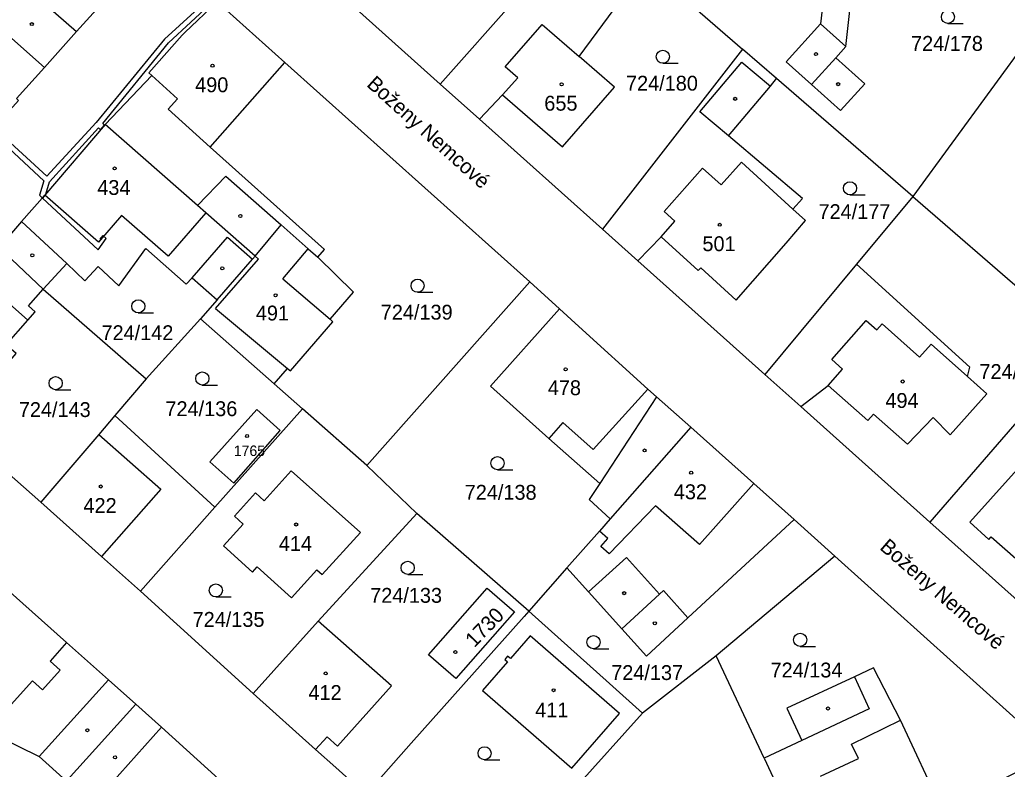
# Model space of a CAD drawing. Extents: x -680203 to -673936, y -1102717 to -1093650.
# Drawn here: x -678587.6 to -678474.7, y -1097942.6 to -1097856.9 of the extents above; entities that cross this region are included whole.
import ezdxf

# ---------------------------------------------------------------- set-up
doc = ezdxf.new("R2010")
doc.units = 0
for name, color, linetype in [('SOxx02xx_Staničení_Popis10', 7, 'Continuous'), ('SOxxxxxx_Koleje_hlavní_body_Popis10', 7, 'Continuous'), ('SOxxxxxx_Koleje_LN_parametry_Popis10', 7, 'Continuous'), ('SOxxxxxx_Koleje_param další_Popis10', 7, 'Continuous'), ('SOxxxxxx_Osa_bod_P', 7, 'Continuous'), ('SOxxxxxx_Staničení_Popis10', 7, 'Continuous'), ('x_prac', 7, 'Continuous')]:
    doc.layers.add(name, color=color, linetype=linetype)

msp = doc.modelspace()

# ---------------------------------------------------------------- linework, layer by layer
at = {"layer": 'SOxxxxxx_Koleje_hlavní_body_Popis10'}
for p, q in [((-678481.44, -1097857.31), (-678479.69, -1097857.31)), ((-678514.04, -1097861.86), (-678512.29, -1097861.86)), ((-678492.64, -1097876.91), (-678490.89, -1097876.91)), ((-678542.08, -1097888.05), (-678540.33, -1097888.05)), ((-678574.01, -1097890.41), (-678572.26, -1097890.41)), ((-678566.69, -1097898.67), (-678564.94, -1097898.67)), ((-678583.46, -1097899.2), (-678581.71, -1097899.2)), ((-678532.94, -1097908.35), (-678531.19, -1097908.35)), ((-678543.21, -1097920.32), (-678541.46, -1097920.32)), ((-678565.15, -1097922.9), (-678563.4, -1097922.9)), ((-678521.96, -1097928.82), (-678520.21, -1097928.82)), ((-678498.33, -1097928.55), (-678496.58, -1097928.55)), ((-678534.42, -1097941.53), (-678532.67, -1097941.53))]:
    msp.add_line(p, q, dxfattribs=at)
for centre in [(-678481.44, -1097856.56), (-678514.04, -1097861.11), (-678492.64, -1097876.16), (-678542.08, -1097887.3), (-678574.01, -1097889.66), (-678566.69, -1097897.92), (-678583.46, -1097898.45), (-678532.94, -1097907.6), (-678543.21, -1097919.57), (-678565.15, -1097922.15), (-678521.96, -1097928.07), (-678498.33, -1097927.8), (-678534.42, -1097940.78)]:
    msp.add_circle(centre, 0.75, dxfattribs=at)
at = {"layer": 'SOxxxxxx_Koleje_LN_parametry_Popis10'}
msp.add_lwpolyline([(-678589.97, -1097870.54), (-678584.8, -1097875.31), (-678585.31, -1097876.96), (-678584.97, -1097877.28), (-678584.68, -1097876.95), (-678584.58, -1097876.83), (-678584.15, -1097875.43), (-678578.55, -1097869.24), (-678578.33, -1097869.47), (-678577.88, -1097868.94), (-678578.06, -1097868.74), (-678570.56, -1097859.51), (-678565.44, -1097854.8), (-678562.8, -1097852.08), (-678559.22, -1097847.87), (-678559.66, -1097847.01), (-678560.2, -1097847.27), (-678559.93, -1097847.84), (-678563.24, -1097851.68), (-678565.86, -1097854.36), (-678571, -1097859.09), (-678578.84, -1097868.65), (-678584.45, -1097874.76), (-678590.51, -1097869.24)], dxfattribs=at)
msp.add_lwpolyline([(-678584.97, -1097877.28), (-678578.6, -1097883.18), (-678577.69, -1097881.91), (-678578.08, -1097881.57), (-678578.39, -1097881.97), (-678578.32, -1097882.03), (-678578.57, -1097882.32), (-678584.68, -1097876.95)], close=True, dxfattribs=at)
at = {"layer": 'SOxxxxxx_Koleje_param další_Popis10'}
for centre in [(-678586.18, -1097857.38), (-678496.53, -1097860.81), (-678565.53, -1097862.14), (-678525.61, -1097864.26), (-678493.99, -1097864.25), (-678505.77, -1097865.93), (-678576.72, -1097873.89), (-678562.34, -1097879.32), (-678507.53, -1097880.33), (-678586.13, -1097883.82), (-678564.41, -1097885.32), (-678558.32, -1097888.4), (-678525.15, -1097896.87), (-678486.61, -1097898.26), (-678561.57, -1097904.5), (-678516.13, -1097906.14), (-678510.8, -1097908.69), (-678578.3, -1097910.27), (-678555.96, -1097914.61), (-678518.46, -1097922.47), (-678514.95, -1097925.91), (-678537.76, -1097929.21), (-678552.58, -1097931.65), (-678526.53, -1097933.57), (-678495.15, -1097935.66), (-678579.83, -1097938.14), (-678576.67, -1097941.25)]:
    msp.add_circle(centre, 0.175, dxfattribs=at)
at = {"layer": 'SOxxxxxx_Staničení_Popis10'}
for p, q in [((-678587.58, -1097852.45), (-678581.08, -1097858.24)), ((-678532.08, -1097862.25), (-678527.84, -1097857.43)), ((-678527.84, -1097857.43), (-678523.61, -1097861.1)), ((-678496, -1097857.35), (-678493.12, -1097859.95)), ((-678494.27, -1097861.22), (-678497.04, -1097864.28)), ((-678530.63, -1097863.52), (-678532.08, -1097862.25)), ((-678509.79, -1097867.41), (-678504.99, -1097861.72)), ((-678504.99, -1097861.72), (-678501.74, -1097864.46)), ((-678569.53, -1097865.91), (-678572.45, -1097863.27)), ((-678532.36, -1097865.48), (-678530.63, -1097863.52)), ((-678570.61, -1097867.1), (-678569.53, -1097865.91)), ((-678565.79, -1097871.46), (-678570.61, -1097867.1)), ((-678506.54, -1097870.15), (-678509.79, -1097867.41)), ((-678513.9, -1097878.83), (-678509.52, -1097873.85)), ((-678509.52, -1097873.85), (-678507.38, -1097875.77)), ((-678505.03, -1097873.18), (-678507.38, -1097875.77)), ((-678499.16, -1097878.53), (-678505.03, -1097873.18)), ((-678567.24, -1097878.13), (-678563.99, -1097874.77)), ((-678563.99, -1097874.77), (-678557.68, -1097880.35)), ((-678578.57, -1097882.32), (-678584.68, -1097876.95)), ((-678575.94, -1097879.28), (-678578.57, -1097882.32)), ((-678570.6, -1097883.91), (-678575.94, -1097879.28)), ((-678566.3, -1097878.95), (-678570.6, -1097883.91)), ((-678512.65, -1097879.93), (-678513.9, -1097878.83)), ((-678587.36, -1097879.96), (-678582.2, -1097884.78)), ((-678514.22, -1097881.73), (-678512.65, -1097879.93)), ((-678567.87, -1097886.39), (-678563.83, -1097881.74)), ((-678563.83, -1097881.74), (-678560.94, -1097884.25)), ((-678560.25, -1097884.25), (-678560.64, -1097883.91)), ((-678557.5, -1097886.53), (-678554.57, -1097883.1)), ((-678565.17, -1097889.9), (-678560.25, -1097884.25)), ((-678592.66, -1097885.93), (-678586.63, -1097891.24)), ((-678557.5, -1097886.53), (-678552.09, -1097891.14)), ((-678565.17, -1097889.9), (-678556.94, -1097896.77)), ((-678494.71, -1097895.75), (-678490.8, -1097891.27)), ((-678490.8, -1097891.27), (-678489.56, -1097892.34)), ((-678489.56, -1097892.34), (-678488.97, -1097891.67)), ((-678488.97, -1097891.67), (-678484.7, -1097895.49)), ((-678484.7, -1097895.49), (-678483.37, -1097893.98)), ((-678483.37, -1097893.98), (-678479.2, -1097897.69)), ((-678493.48, -1097896.83), (-678494.71, -1097895.75)), ((-678495.12, -1097898.71), (-678493.48, -1097896.83)), ((-678515.74, -1097899.14), (-678522, -1097906.03)), ((-678514.75, -1097900.02), (-678521.25, -1097909.93)), ((-678525.47, -1097902.96), (-678527.07, -1097904.76)), ((-678522, -1097906.03), (-678525.47, -1097902.96)), ((-678578.54, -1097904.32), (-678571.44, -1097910.57)), ((-678503.65, -1097909.91), (-678509.84, -1097916.9)), ((-678571.44, -1097910.57), (-678578.23, -1097918.27)), ((-678514.87, -1097912.46), (-678520.16, -1097917.96)), ((-678509.84, -1097916.9), (-678514.87, -1097912.46)), ((-678520.32, -1097916.22), (-678521.29, -1097915.36)), ((-678521.11, -1097917.12), (-678520.32, -1097916.22)), ((-678520.16, -1097917.96), (-678521.11, -1097917.12)), ((-678522.55, -1097922.3), (-678518.18, -1097918.39)), ((-678518.18, -1097918.39), (-678514.42, -1097922.58)), ((-678514.42, -1097922.58), (-678513.95, -1097922.16)), ((-678513.95, -1097922.16), (-678511.17, -1097925.28)), ((-678514.42, -1097922.58), (-678518.72, -1097926.56)), ((-678582.21, -1097928.11), (-678584.1, -1097930.23)), ((-678584.1, -1097930.23), (-678582.95, -1097931.26)), ((-678582.95, -1097931.26), (-678584.96, -1097933.51)), ((-678586.11, -1097932.48), (-678589.58, -1097936.35)), ((-678584.96, -1097933.51), (-678586.11, -1097932.48)), ((-678585.34, -1097941.13), (-678577.43, -1097932.37)), ((-678492.13, -1097932.04), (-678490.44, -1097935.7)), ((-678490.44, -1097935.7), (-678498.15, -1097939.31)), ((-678492.46, -1097939.72), (-678486.85, -1097936.98)), ((-678491.68, -1097941.38), (-678492.46, -1097939.72)), ((-678496.01, -1097943.41), (-678491.68, -1097941.38))]:
    msp.add_line(p, q, dxfattribs=at)
at = {"layer": 'x_prac'}
for p, q in [((-678527.49, -1097850.69), (-678539.48, -1097864.24)), ((-678516.34, -1097850.36), (-678504.92, -1097860.25)), ((-678539.48, -1097864.24), (-678550.15, -1097854.69)), ((-678469.1, -1097854.71), (-678485.46, -1097877.1)), ((-678504.92, -1097860.25), (-678520.93, -1097880.84)), ((-678501.03, -1097863.62), (-678504.92, -1097860.25)), ((-678529.23, -1097886.86), (-678557.24, -1097861.78)), ((-678485.46, -1097877.1), (-678501.03, -1097863.62)), ((-678539.48, -1097864.24), (-678534.99, -1097868.26)), ((-678520.93, -1097880.84), (-678534.99, -1097868.26)), ((-678485.46, -1097877.1), (-678491.89, -1097884.82)), ((-678485.46, -1097877.1), (-678465.91, -1097894.03)), ((-678520.93, -1097880.84), (-678516.9, -1097884.45)), ((-678584.9, -1097887.68), (-678589.97, -1097882.92)), ((-678502.38, -1097897.45), (-678516.9, -1097884.45)), ((-678491.89, -1097884.82), (-678502.38, -1097897.45)), ((-678529.23, -1097886.86), (-678547.88, -1097907.88)), ((-678525.87, -1097889.93), (-678529.23, -1097886.86)), ((-678584.9, -1097887.68), (-678573.12, -1097897.97)), ((-678564.98, -1097888.9), (-678566.89, -1097891.1)), ((-678566.89, -1097891.1), (-678573.12, -1097897.97)), ((-678566.89, -1097891.1), (-678558.47, -1097898.54)), ((-678465.91, -1097894.03), (-678483.51, -1097914.34)), ((-678502.38, -1097897.45), (-678498.27, -1097901.13)), ((-678573.12, -1097897.97), (-678576.69, -1097902.14)), ((-678555.25, -1097901.39), (-678558.47, -1097898.54)), ((-678565.27, -1097912.64), (-678576.69, -1097902.14)), ((-678555.25, -1097901.39), (-678565.27, -1097912.64)), ((-678547.88, -1097907.88), (-678555.25, -1097901.39)), ((-678483.51, -1097914.34), (-678498.27, -1097901.13)), ((-678595.15, -1097903.22), (-678585.16, -1097912.06)), ((-678510.83, -1097903.49), (-678520.06, -1097913.97)), ((-678542.16, -1097913.34), (-678547.88, -1097907.88)), ((-678573.77, -1097922.25), (-678565.27, -1097912.64)), ((-678542.16, -1097913.34), (-678553.46, -1097925.67)), ((-678529.34, -1097924.51), (-678542.16, -1097913.34)), ((-678494.38, -1097918.25), (-678499.03, -1097914.06)), ((-678470.69, -1097925.83), (-678483.51, -1097914.34)), ((-678494.38, -1097918.25), (-678507.94, -1097929.63)), ((-678525, -1097919.58), (-678529.34, -1097924.51)), ((-678573.77, -1097922.25), (-678560.88, -1097933.93)), ((-678553.46, -1097925.67), (-678560.88, -1097933.93)), ((-678507.94, -1097929.63), (-678516.36, -1097936.18)), ((-678502.46, -1097941.33), (-678507.94, -1097929.63)), ((-678560.88, -1097933.93), (-678553.75, -1097940.36)), ((-678571.37, -1097937.8), (-678574.29, -1097935.17)), ((-678516.36, -1097936.18), (-678524.1, -1097944.79)), ((-678548.48, -1097958.42), (-678571.37, -1097937.8)), ((-678502.46, -1097941.33), (-678496.52, -1097954.04))]:
    msp.add_line(p, q, dxfattribs=at)
for points in [[(-678498.55, -1097844.55), (-678498.72, -1097844.74), (-678494.93, -1097848.11), (-678496, -1097857.35), (-678499.92, -1097861.68), (-678497.04, -1097864.28), (-678493.74, -1097867.26), (-678490.94, -1097864.22), (-678494.27, -1097861.22), (-678493.12, -1097859.95), (-678492.03, -1097850.35), (-678486.06, -1097843.64), (-678495.32, -1097835.31), (-678501.26, -1097842.14), (-678498.55, -1097844.55)], [(-678584.72, -1097862.33), (-678581.08, -1097858.24), (-678579.56, -1097856.53), (-678577.32, -1097854.02), (-678577.09, -1097854.23), (-678574.21, -1097851.01), (-678574.44, -1097850.81), (-678572.25, -1097848.36), (-678580.85, -1097840.73), (-678581.73, -1097839.93)], [(-678534.99, -1097868.26), (-678532.36, -1097865.48), (-678525.52, -1097871.43), (-678519.58, -1097864.6), (-678523.61, -1097861.1), (-678518.83, -1097854.64), (-678523.15, -1097851.45), (-678520.22, -1097847.48), (-678520, -1097847.18)], [(-678584.72, -1097862.33), (-678589.48, -1097858.13), (-678591.25, -1097856.57), (-678593.66, -1097854.37), (-678594.88, -1097853.37)], [(-678557.24, -1097861.78), (-678565.01, -1097854.85), (-678568.7, -1097858.34), (-678568.99, -1097858.66), (-678572.8, -1097862.96), (-678572.45, -1097863.27), (-678577.8, -1097868.85)], [(-678591.54, -1097869.94), (-678591.31, -1097870.14), (-678587.7, -1097866.1), (-678587.93, -1097865.9), (-678584.72, -1097862.33)], [(-678553.49, -1097884.05), (-678552.71, -1097883.17), (-678565.79, -1097871.46), (-678557.24, -1097861.78)], [(-678516.9, -1097884.45), (-678514.22, -1097881.73), (-678509.99, -1097885.58), (-678509.69, -1097885.25), (-678505.64, -1097888.95), (-678499.94, -1097882.45), (-678497.73, -1097879.83), (-678499.16, -1097878.53), (-678498.06, -1097877.31), (-678506.54, -1097870.15), (-678501.74, -1097864.46), (-678501.03, -1097863.62)], [(-678577.8, -1097868.85), (-678584.68, -1097876.95), (-678587.36, -1097879.96), (-678589.97, -1097882.92)], [(-678560.64, -1097883.91), (-678566.3, -1097878.95), (-678567.24, -1097878.13), (-678577.8, -1097868.85)], [(-678560.64, -1097883.91), (-678557.68, -1097880.35), (-678554.57, -1097883.1), (-678553.49, -1097884.05)], [(-678584.9, -1097887.68), (-678582.2, -1097884.78), (-678580.12, -1097886.73), (-678578.61, -1097885.12), (-678576.25, -1097887.33), (-678573.13, -1097883.03), (-678568.53, -1097887.14), (-678567.87, -1097886.39), (-678564.98, -1097888.9)], [(-678564.98, -1097888.9), (-678560.94, -1097884.25), (-678560.64, -1097883.91)], [(-678558.47, -1097898.54), (-678556.94, -1097896.77), (-678556.61, -1097897.05), (-678551.75, -1097891.43), (-678552.09, -1097891.14), (-678549.42, -1097888.03), (-678553.49, -1097884.05)], [(-678498.27, -1097901.13), (-678495.12, -1097898.71), (-678490.6, -1097902.73), (-678489.94, -1097901.98), (-678486.07, -1097905.42), (-678483.14, -1097902.39), (-678481.17, -1097904.35), (-678476.99, -1097899.65), (-678479.2, -1097897.69), (-678478.93, -1097896.62), (-678491.89, -1097884.82)], [(-678595.15, -1097903.22), (-678590.14, -1097897.52), (-678587.97, -1097895.05), (-678589.11, -1097894.05), (-678586.63, -1097891.24), (-678585.8, -1097890.28), (-678586.57, -1097889.61), (-678584.9, -1097887.68)], [(-678525.87, -1097889.93), (-678533.76, -1097898.81), (-678527.07, -1097904.76), (-678521.25, -1097909.93), (-678522.46, -1097911.77), (-678520.06, -1097913.97)], [(-678510.83, -1097903.49), (-678514.75, -1097900.02), (-678515.74, -1097899.14), (-678523.65, -1097891.97), (-678525.87, -1097889.93)], [(-678576.69, -1097902.14), (-678578.54, -1097904.32), (-678585.16, -1097912.06)], [(-678560.47, -1097901.45), (-678565.82, -1097907.45), (-678563.1, -1097909.89), (-678557.78, -1097903.88), (-678560.47, -1097901.45)], [(-678499.03, -1097914.06), (-678503.65, -1097909.91), (-678510.83, -1097903.49)], [(-678471.51, -1097906.07), (-678478.93, -1097914.36), (-678476.76, -1097916.31), (-678476.49, -1097916.01), (-678472.12, -1097919.88), (-678464.69, -1097911.58), (-678468.67, -1097908.03), (-678468.96, -1097908.35), (-678471.51, -1097906.07)], [(-678564.28, -1097917.06), (-678560.97, -1097920.05), (-678560.43, -1097919.45), (-678556.48, -1097923.01), (-678553.58, -1097919.79), (-678552.97, -1097920.34), (-678548.62, -1097915.53), (-678556.53, -1097908.48), (-678559.61, -1097911.89), (-678560.62, -1097910.98), (-678563.03, -1097913.65), (-678562.02, -1097914.56), (-678564.28, -1097917.06)], [(-678585.16, -1097912.06), (-678578.23, -1097918.27), (-678573.77, -1097922.25)], [(-678520.06, -1097913.97), (-678521.29, -1097915.36), (-678525, -1097919.58)], [(-678525, -1097919.58), (-678522.55, -1097922.3), (-678518.72, -1097926.56), (-678515.91, -1097929.67), (-678511.17, -1097925.28), (-678499.03, -1097914.06)], [(-678482.09, -1097947.2), (-678470.96, -1097941.59), (-678470.62, -1097939.58), (-678494.38, -1097918.25)], [(-678574.29, -1097935.17), (-678577.43, -1097932.37), (-678582.21, -1097928.11), (-678588.99, -1097922.04)], [(-678534.13, -1097921.89), (-678531, -1097924.6), (-678537.69, -1097932.24), (-678540.82, -1097929.52), (-678534.13, -1097921.89)], [(-678529.34, -1097924.51), (-678529.88, -1097925.12), (-678538.08, -1097934.33), (-678542.8, -1097939.63), (-678548.01, -1097945.48)], [(-678516.36, -1097936.18), (-678520.12, -1097932.8), (-678529.34, -1097924.51)], [(-678553.75, -1097940.36), (-678552.43, -1097938.89), (-678551.24, -1097939.96), (-678545.05, -1097933.05), (-678553.46, -1097925.67)], [(-678529.2, -1097927.34), (-678531.47, -1097929.94), (-678531.78, -1097929.68), (-678532.09, -1097930.05), (-678531.79, -1097930.32), (-678534.65, -1097933.6), (-678524.44, -1097942.5), (-678519, -1097936.24), (-678529.2, -1097927.34)], [(-678482.09, -1097947.2), (-678486.85, -1097936.98), (-678489.94, -1097931.02), (-678492.13, -1097932.04), (-678499.86, -1097935.61), (-678498.15, -1097939.31), (-678502.46, -1097941.33)], [(-678598.85, -1097932.92), (-678590.26, -1097938.75), (-678585.34, -1097941.13), (-678582.24, -1097943.94)], [(-678582.24, -1097943.94), (-678582.12, -1097943.81), (-678574.29, -1097935.17)], [(-678590.11, -1097961.44), (-678577.52, -1097947.49), (-678578.98, -1097946.32), (-678571.37, -1097937.8)], [(-678553.75, -1097940.36), (-678551.44, -1097942.41), (-678548.01, -1097945.48)]]:
    msp.add_lwpolyline(points, dxfattribs=at)

# ---------------------------------------------------------------- texts
at = {"layer": 'SOxx02xx_Staničení_Popis10'}
for rotation, p in [(318, (-678548, -1097864.41)), (319, (-678489.34, -1097917.37))]:
    msp.add_text('Boženy Nemcové', height=1.7, rotation=rotation, dxfattribs=at).set_placement(p)
at = {"layer": 'SOxxxxxx_Osa_bod_P'}
for s, height, p in [('724/178', 1.7, (-678485.66, -1097860.44)), ('490', 1.7, (-678567.51, -1097865.17)), ('724/180', 1.7, (-678518.25, -1097864.99)), ('655', 1.7, (-678527.59, -1097867.28)), ('434', 1.7, (-678578.7, -1097876.92)), ('724/177', 1.7, (-678496.24, -1097879.68)), ('501', 1.7, (-678509.51, -1097883.35)), ('491', 1.7, (-678560.57, -1097891.28)), ('724/139', 1.7, (-678546.29, -1097891.18)), ('724/142', 1.7, (-678578.22, -1097893.53)), ('724/176', 1.7, (-678477.84, -1097897.97)), ('478', 1.7, (-678527.19, -1097899.82)), ('494', 1.7, (-678488.59, -1097901.28)), ('724/143', 1.7, (-678587.67, -1097902.32)), ('724/136', 1.7, (-678570.91, -1097902.22)), ('1765', 1.2, (-678563.09, -1097906.78)), ('724/138', 1.7, (-678536.69, -1097911.78)), ('432', 1.7, (-678512.78, -1097911.72)), ('422', 1.7, (-678580.28, -1097913.29)), ('414', 1.7, (-678557.94, -1097917.64)), ('724/133', 1.7, (-678547.5, -1097923.57)), ('724/135', 1.7, (-678567.8, -1097926.32)), ('724/134', 1.7, (-678501.72, -1097932.11)), ('724/137', 1.7, (-678519.94, -1097932.4)), ('412', 1.7, (-678554.56, -1097934.68)), ('411', 1.7, (-678528.63, -1097936.68))]:
    msp.add_text(s, height=height, dxfattribs=at).set_placement(p)
msp.add_text('1730', height=1.7, rotation=46, dxfattribs=at).set_placement((-678535.58, -1097928.77))

doc.saveas('drawing.dxf')
